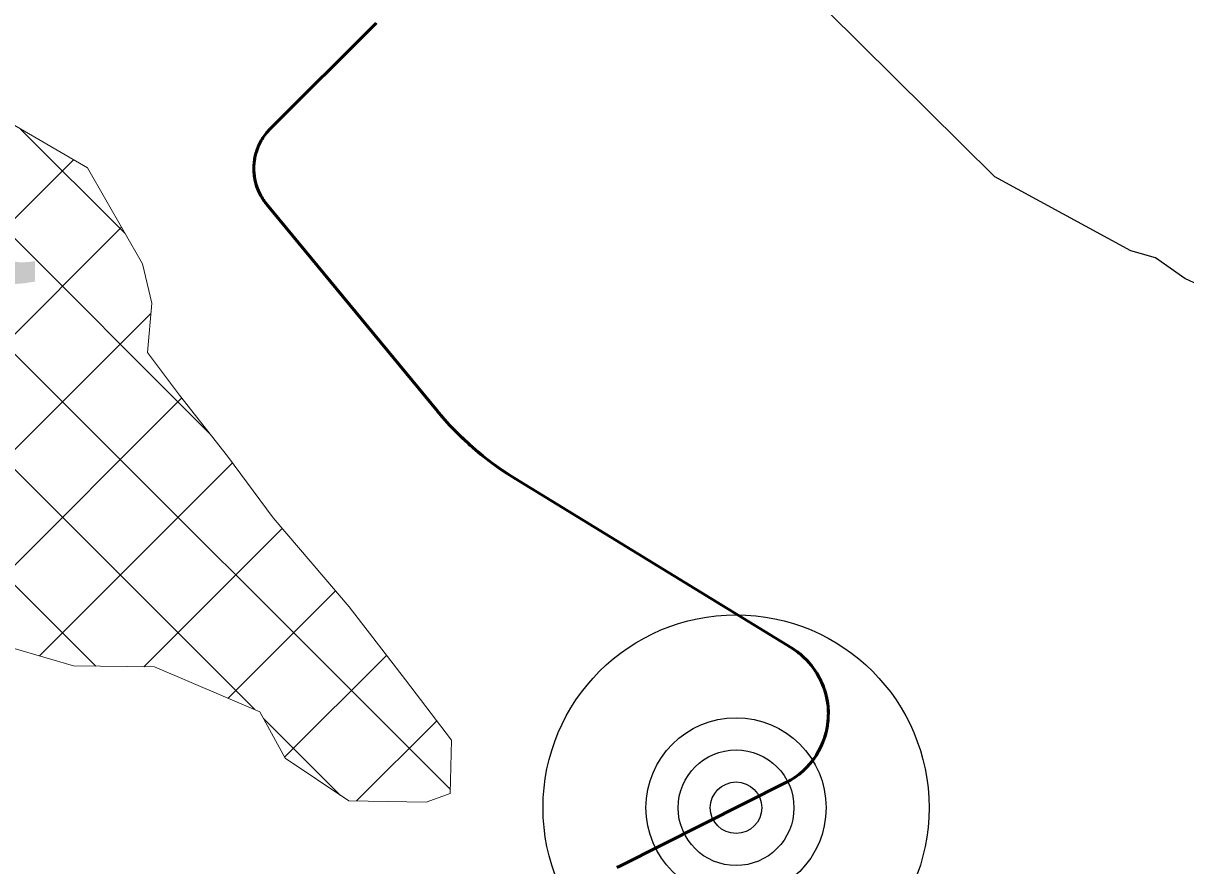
# Model space of a CAD drawing. Extents: x -1643653 to 4543381, y 1624270 to 13878484.
# Drawn here: x 606364 to 608622, y 8965967 to 8967605 of the extents above; entities that cross this region are included whole.
import ezdxf

# ---------------------------------------------------------------- set-up
doc = ezdxf.new("R2010")
doc.units = 0
doc.header["$LTSCALE"] = 200
for name, color, linetype, lineweight in [('1', 7, 'Continuous', 13), ('15', 7, 'Continuous', 25), ('24', 7, 'Continuous', 25), ('27', 7, 'Continuous', 53), ('28', 7, 'Continuous', 53), ('29', 7, 'Continuous', 13), ('60', 7, 'Continuous', 53)]:
    doc.layers.add(name, color=color, linetype=linetype, lineweight=lineweight)
doc.layers.add('63', color=7, linetype='Continuous')

msp = doc.modelspace()

# ---------------------------------------------------------------- linework, layer by layer
at = {"layer": '1', "lineweight": 25}
msp.add_spline([(814781, 9009175.5), (814787.2, 9009173.4), (814796.9, 9009173.4), (814799.4, 9009172.4), (814805.1, 9009174.5), (814805.6, 9009176.5), (814811.7, 9009179.5), (814811.7, 9009179.5), (814801.5, 9009181), (814790.7, 9009181.5), (814784.1, 9009183.1), (814777.4, 9009185.1), (814778.4, 9009175.5)], degree=3, dxfattribs=at)
at = {"layer": '15'}
for radius in [375, 175, 112.5, 50]:
    msp.add_circle((607748.5, 8966080.3), radius, dxfattribs=at)
at = {"layer": '24'}
for points in [[(608515.8, 8967162.6), (608251.1, 8967306.9), (607860.2, 8967694.8), (607703.2, 8967850.5)], [(609474.2, 8966790.4), (608973.4, 8966950.1), (608864.6, 8966990.5), (608731.8, 8967057), (608620.3, 8967109.1), (608563.4, 8967149.5), (608515.8, 8967162.6)]]:
    msp.add_lwpolyline(points, dxfattribs=at)
at = {"layer": '27'}
for points in [[(607049.6, 8967605.3), (607049.5, 8967605.2), (606844.1, 8967400.7), (606844.1, 8967400.7), (606842, 8967398.6), (606840, 8967396.4), (606838, 8967394.2), (606836.1, 8967391.9), (606834.3, 8967389.6), (606832.5, 8967387.2), (606830.8, 8967384.8), (606829.2, 8967382.3), (606827.6, 8967379.8), (606826.1, 8967377.2), (606824.7, 8967374.6), (606823.3, 8967372), (606822, 8967369.3), (606820.8, 8967366.6), (606819.6, 8967363.9), (606818.6, 8967361.1), (606817.6, 8967358.3), (606816.6, 8967355.5), (606815.8, 8967352.7), (606815, 8967349.8), (606814.3, 8967346.9), (606813.7, 8967344), (606813.2, 8967341.1), (606812.7, 8967338.2), (606812.4, 8967335.2), (606812.1, 8967332.3), (606811.8, 8967329.3), (606811.7, 8967326.3), (606811.7, 8967323.4), (606811.7, 8967320.4), (606811.8, 8967317.5), (606812, 8967314.5), (606812.2, 8967311.5), (606812.6, 8967308.6), (606813, 8967305.7), (606813.5, 8967302.7), (606814.1, 8967299.8), (606814.7, 8967296.9), (606815.5, 8967294.1), (606816.3, 8967291.2), (606817.2, 8967288.4), (606818.1, 8967285.6), (606819.2, 8967282.8), (606820.3, 8967280), (606821.5, 8967277.3), (606822.7, 8967274.6), (606824.1, 8967272), (606825.5, 8967269.4), (606827, 8967266.8), (606828.5, 8967264.3), (606830.1, 8967261.8), (606831.8, 8967259.3), (606833.5, 8967256.9), (606835.3, 8967254.6), (606836.8, 8967252.7), (606836.8, 8967252.7), (607169.3, 8966850.2), (607169.3, 8966850.2), (607173.7, 8966844.8), (607178.2, 8966839.6), (607182.8, 8966834.3), (607187.4, 8966829.2)], [(607049.6, 8967605.3), (607049.5, 8967605.2), (606844.1, 8967400.7), (606844.1, 8967400.7), (606842, 8967398.6), (606840, 8967396.4), (606838, 8967394.2), (606836.1, 8967391.9), (606834.3, 8967389.6), (606832.5, 8967387.2), (606830.8, 8967384.8), (606829.2, 8967382.3), (606827.6, 8967379.8), (606826.1, 8967377.2), (606824.7, 8967374.6), (606823.3, 8967372), (606822, 8967369.3), (606820.8, 8967366.6), (606819.6, 8967363.9), (606818.6, 8967361.1), (606817.6, 8967358.3), (606816.6, 8967355.5), (606815.8, 8967352.7), (606815, 8967349.8), (606814.3, 8967346.9), (606813.7, 8967344), (606813.2, 8967341.1), (606812.7, 8967338.2), (606812.4, 8967335.2), (606812.1, 8967332.3), (606811.8, 8967329.3), (606811.7, 8967326.3), (606811.7, 8967323.4), (606811.7, 8967320.4), (606811.8, 8967317.5), (606812, 8967314.5), (606812.2, 8967311.5), (606812.6, 8967308.6), (606813, 8967305.7), (606813.5, 8967302.7), (606814.1, 8967299.8), (606814.7, 8967296.9), (606815.5, 8967294.1), (606816.3, 8967291.2), (606817.2, 8967288.4), (606818.1, 8967285.6), (606819.2, 8967282.8), (606820.3, 8967280), (606821.5, 8967277.3), (606822.7, 8967274.6), (606824.1, 8967272), (606825.5, 8967269.4), (606827, 8967266.8), (606828.5, 8967264.3), (606830.1, 8967261.8), (606831.8, 8967259.3), (606833.5, 8967256.9), (606835.3, 8967254.6), (606836.8, 8967252.7), (606836.8, 8967252.7), (607169.3, 8966850.2), (607169.3, 8966850.2), (607173.7, 8966844.8), (607178.2, 8966839.6), (607182.8, 8966834.3), (607187.4, 8966829.2)], [(607187.4, 8966829.2), (607192.1, 8966824.1), (607196.8, 8966819), (607201.7, 8966814), (607206.5, 8966809.1), (607211.4, 8966804.2), (607216.4, 8966799.4), (607221.4, 8966794.6), (607226.5, 8966789.9), (607231.6, 8966785.3), (607236.8, 8966780.7), (607242.1, 8966776.1), (607247.3, 8966771.7), (607252.7, 8966767.2), (607258.1, 8966762.9), (607263.5, 8966758.6), (607269, 8966754.4), (607274.6, 8966750.2), (607280.2, 8966746.1), (607285.8, 8966742.1), (607291.5, 8966738.2), (607297.2, 8966734.2), (607303, 8966730.4), (607308.8, 8966726.7), (607314.7, 8966723), (607318.3, 8966720.7), (607318.3, 8966720.7), (607856.3, 8966390.9), (607856.3, 8966390.9), (607859.2, 8966389), (607862.1, 8966387.1), (607864.9, 8966385.1), (607867.7, 8966383.1), (607870.5, 8966381), (607873.2, 8966378.8), (607875.8, 8966376.6), (607878.4, 8966374.3), (607881, 8966371.9), (607883.5, 8966369.5), (607885.9, 8966367.1), (607888.3, 8966364.5), (607890.6, 8966362), (607892.8, 8966359.3), (607895, 8966356.6), (607897.2, 8966353.9), (607899.2, 8966351.1), (607901.2, 8966348.3), (607903.2, 8966345.4), (607905, 8966342.5), (607906.8, 8966339.6), (607908.6, 8966336.6), (607910.2, 8966333.5), (607911.8, 8966330.5), (607913.3, 8966327.3), (607914.8, 8966324.2), (607916.2, 8966321), (607917.5, 8966317.8), (607918.7, 8966314.6), (607919.9, 8966311.3), (607920.9, 8966308), (607921.9, 8966304.7), (607922.9, 8966301.3), (607923.7, 8966298), (607924.5, 8966294.6), (607925.2, 8966291.2), (607925.8, 8966287.8), (607926.3, 8966284.4), (607926.8, 8966281), (607927.2, 8966277.5), (607927.5, 8966274.1), (607927.7, 8966270.6), (607927.8, 8966267.1), (607927.9, 8966263.7), (607927.8, 8966260.2), (607927.7, 8966256.8), (607927.6, 8966253.3), (607927.3, 8966249.8), (607926.9, 8966246.4), (607926.5, 8966243), (607926, 8966239.5), (607925.4, 8966236.1), (607924.8, 8966232.7), (607924, 8966229.3), (607923.2, 8966226), (607922.3, 8966222.6), (607921.3, 8966219.3), (607920.3, 8966216), (607919.2, 8966212.7), (607918, 8966209.5), (607916.7, 8966206.2), (607915.4, 8966203), (607913.9, 8966199.9), (607912.5, 8966196.8), (607910.9, 8966193.7), (607909.2, 8966190.6), (607907.5, 8966187.6), (607905.8, 8966184.6), (607903.9, 8966181.7), (607902, 8966178.8), (607900, 8966176), (607898, 8966173.2)], [(607187.4, 8966829.2), (607192.1, 8966824.1), (607196.8, 8966819), (607201.7, 8966814), (607206.5, 8966809.1), (607211.4, 8966804.2), (607216.4, 8966799.4), (607221.4, 8966794.6), (607226.5, 8966789.9), (607231.6, 8966785.3), (607236.8, 8966780.7), (607242.1, 8966776.1), (607247.3, 8966771.7), (607252.7, 8966767.2), (607258.1, 8966762.9), (607263.5, 8966758.6), (607269, 8966754.4), (607274.6, 8966750.2), (607280.2, 8966746.1), (607285.8, 8966742.1), (607291.5, 8966738.2), (607297.2, 8966734.2), (607303, 8966730.4), (607308.8, 8966726.7), (607314.7, 8966723), (607318.3, 8966720.7), (607318.3, 8966720.7), (607856.3, 8966390.9), (607856.3, 8966390.9), (607859.2, 8966389), (607862.1, 8966387.1), (607864.9, 8966385.1), (607867.7, 8966383.1), (607870.5, 8966381), (607873.2, 8966378.8), (607875.8, 8966376.6), (607878.4, 8966374.3), (607881, 8966371.9), (607883.5, 8966369.5), (607885.9, 8966367.1), (607888.3, 8966364.5), (607890.6, 8966362), (607892.8, 8966359.3), (607895, 8966356.6), (607897.2, 8966353.9), (607899.2, 8966351.1), (607901.2, 8966348.3), (607903.2, 8966345.4), (607905, 8966342.5), (607906.8, 8966339.6), (607908.6, 8966336.6), (607910.2, 8966333.5), (607911.8, 8966330.5), (607913.3, 8966327.3), (607914.8, 8966324.2), (607916.2, 8966321), (607917.5, 8966317.8), (607918.7, 8966314.6), (607919.9, 8966311.3), (607920.9, 8966308), (607921.9, 8966304.7), (607922.9, 8966301.3), (607923.7, 8966298), (607924.5, 8966294.6), (607925.2, 8966291.2), (607925.8, 8966287.8), (607926.3, 8966284.4), (607926.8, 8966281), (607927.2, 8966277.5), (607927.5, 8966274.1), (607927.7, 8966270.6), (607927.8, 8966267.1), (607927.9, 8966263.7), (607927.8, 8966260.2), (607927.7, 8966256.8), (607927.6, 8966253.3), (607927.3, 8966249.8), (607926.9, 8966246.4), (607926.5, 8966243), (607926, 8966239.5), (607925.4, 8966236.1), (607924.8, 8966232.7), (607924, 8966229.3), (607923.2, 8966226), (607922.3, 8966222.6), (607921.3, 8966219.3), (607920.3, 8966216), (607919.2, 8966212.7), (607918, 8966209.5), (607916.7, 8966206.2), (607915.4, 8966203), (607913.9, 8966199.9), (607912.5, 8966196.8), (607910.9, 8966193.7), (607909.2, 8966190.6), (607907.5, 8966187.6), (607905.8, 8966184.6), (607903.9, 8966181.7), (607902, 8966178.8), (607900, 8966176), (607898, 8966173.2)], [(607898, 8966173.2), (607895.9, 8966170.4), (607893.7, 8966167.7), (607891.5, 8966165.1), (607889.2, 8966162.5), (607886.8, 8966159.9), (607884.4, 8966157.4), (607882, 8966155), (607879.5, 8966152.6), (607876.9, 8966150.3), (607874.2, 8966148.1), (607871.6, 8966145.8), (607868.8, 8966143.7), (607866.1, 8966141.7), (607863.2, 8966139.7), (607860.4, 8966137.7), (607857.5, 8966135.8), (607854.5, 8966134), (607851.5, 8966132.3), (607848.5, 8966130.6), (607845.4, 8966129), (607845.2, 8966129), (607524, 8965967.5), (607516.8, 8965963.9)], [(607898, 8966173.2), (607895.9, 8966170.4), (607893.7, 8966167.7), (607891.5, 8966165.1), (607889.2, 8966162.5), (607886.8, 8966159.9), (607884.4, 8966157.4), (607882, 8966155), (607879.5, 8966152.6), (607876.9, 8966150.3), (607874.2, 8966148.1), (607871.6, 8966145.8), (607868.8, 8966143.7), (607866.1, 8966141.7), (607863.2, 8966139.7), (607860.4, 8966137.7), (607857.5, 8966135.8), (607854.5, 8966134), (607851.5, 8966132.3), (607848.5, 8966130.6), (607845.4, 8966129), (607845.2, 8966129), (607524, 8965967.5), (607516.8, 8965963.9)]]:
    msp.add_lwpolyline(points, dxfattribs=at)
at = {"layer": '28'}
for p, q in [((607049.5, 8967605.2), (606844.1, 8967400.7)), ((606844.1, 8967400.7), (607049.5, 8967605.2)), ((607049.5, 8967605.2), (606844.1, 8967400.7)), ((606836.8, 8967252.7), (607169.3, 8966850.2)), ((607169.3, 8966850.2), (606836.8, 8967252.7)), ((606836.8, 8967252.7), (607169.3, 8966850.2)), ((607318.3, 8966720.7), (607856.3, 8966390.9)), ((607856.3, 8966390.9), (607318.3, 8966720.7)), ((607318.3, 8966720.7), (607856.3, 8966390.9)), ((607845.2, 8966129), (607524, 8965967.5)), ((607524, 8965967.5), (607845.2, 8966129)), ((607845.2, 8966129), (607524, 8965967.5))]:
    msp.add_line(p, q, dxfattribs=at)
for centre, radius, start, end in [((606921.6, 8967322.8), 110, 134.8639, 219.5517), ((606921.6, 8967322.8), 110, 134.8639, 219.5517), ((606921.6, 8967322.8), 110, 134.8639, 219.5517), ((607631.9, 8967232.2), 600, 219.5517, 238.4863), ((607631.9, 8967232.2), 600, 219.5517, 238.4863), ((607631.9, 8967232.2), 600, 219.5517, 238.4863), ((607777.9, 8966263), 150, 296.6895, 58.4863), ((607777.9, 8966263), 150, 296.6895, 58.4863), ((607777.9, 8966263), 150, 296.6895, 58.4863)]:
    msp.add_arc(centre, radius, start, end, dxfattribs=at)
at = {"layer": '29'}
for p, q in [((606726.4, 8966807.1), (603919.3, 8969614.2)), ((607193.5, 8966115.5), (603913.6, 8969395.4)), ((606813.3, 8966271.2), (605388.1, 8967696.4)), ((606561.6, 8967196.4), (606358.5, 8967399.5)), ((606054.2, 8966932.8), (606461.3, 8967339.8)), ((606148.7, 8966802.8), (606554.6, 8967208.6)), ((606208.2, 8966637.8), (606611.5, 8967041.1)), ((606265.7, 8966470.7), (606671.9, 8966877)), ((606394.9, 8966375.5), (606770, 8966750.6)), ((606504.4, 8966355.6), (606200.9, 8966659.1)), ((606598.2, 8966354.2), (606866.9, 8966623)), ((606761.6, 8966293.2), (606970.5, 8966502)), ((606871.3, 8966178.4), (607069.5, 8966376.5)), ((606980.2, 8966104.2), (606830.5, 8966254)), ((607010.8, 8966093.4), (607166.9, 8966249.4))]:
    msp.add_line(p, q, dxfattribs=at)
at = {"layer": '29', "lineweight": 53}
for p, q in [((606844.1, 8967400.7), (607049.5, 8967605.2)), ((607169.3, 8966850.2), (606836.8, 8967252.7)), ((607856.3, 8966390.9), (607318.3, 8966720.7)), ((607524, 8965967.5), (607845.2, 8966129))]:
    msp.add_line(p, q, dxfattribs=at)
at = {"layer": '29'}
for points in [[(606219.4, 8967480.3), (606488.3, 8967324.1), (606595.4, 8967137.4), (606613.2, 8967060.8), (606604.8, 8966965.1), (606667.5, 8966882.5), (606760.3, 8966763.7), (606849.3, 8966643.6), (606997.1, 8966470.9), (607106.1, 8966328.7), (607195.9, 8966211.7), (607193.3, 8966108), (607146.7, 8966091.4), (606996.1, 8966093.6), (606872.3, 8966176.7), (606823.5, 8966266.9), (606618.4, 8966354), (606461.3, 8966356.2), (606287.8, 8966406.5)], [(606287.8, 8966406.5), (606461.4, 8966356.2), (606618.4, 8966354), (606823.5, 8966266.8), (606872.3, 8966176.7), (606996.1, 8966093.6), (607146.7, 8966091.4), (607193.3, 8966108), (607195.8, 8966211.6), (607106.1, 8966328.7), (606997.1, 8966470.9), (606849.3, 8966643.6), (606760.2, 8966763.7), (606667.5, 8966882.5), (606604.8, 8966965.1), (606613.2, 8967060.8), (606595.4, 8967137.4), (606488.4, 8967324.1), (606219.4, 8967480.3)]]:
    msp.add_lwpolyline(points, dxfattribs=at)
at = {"layer": '29', "lineweight": 53}
for centre, radius, start, end in [((606921.6, 8967322.8), 110, 134.8639, 219.5517), ((607631.9, 8967232.2), 600, 219.5517, 238.4863), ((607777.9, 8966263), 150, 296.6895, 58.4863)]:
    msp.add_arc(centre, radius, start, end, dxfattribs=at)
at = {"layer": '60'}
for points in [[(607049.6, 8967605.3), (607049.5, 8967605.2), (606844.1, 8967400.7), (606844.1, 8967400.7), (606842, 8967398.6), (606840, 8967396.4), (606838, 8967394.2), (606836.1, 8967391.9), (606834.3, 8967389.6), (606832.5, 8967387.2), (606830.8, 8967384.8), (606829.2, 8967382.3), (606827.6, 8967379.8), (606826.1, 8967377.2), (606824.7, 8967374.6), (606823.3, 8967372), (606822, 8967369.3), (606820.8, 8967366.6), (606819.6, 8967363.9), (606818.6, 8967361.1), (606817.6, 8967358.3), (606816.6, 8967355.5), (606815.8, 8967352.7), (606815, 8967349.8), (606814.3, 8967346.9), (606813.7, 8967344), (606813.2, 8967341.1), (606812.7, 8967338.2), (606812.4, 8967335.2), (606812.1, 8967332.3), (606811.8, 8967329.3), (606811.7, 8967326.3), (606811.7, 8967323.4), (606811.7, 8967320.4), (606811.8, 8967317.5), (606812, 8967314.5), (606812.2, 8967311.5), (606812.6, 8967308.6), (606813, 8967305.7), (606813.5, 8967302.7), (606814.1, 8967299.8), (606814.7, 8967296.9), (606815.5, 8967294.1), (606816.3, 8967291.2), (606817.2, 8967288.4), (606818.1, 8967285.6), (606819.2, 8967282.8), (606820.3, 8967280), (606821.5, 8967277.3), (606822.7, 8967274.6), (606824.1, 8967272), (606825.5, 8967269.4), (606827, 8967266.8), (606828.5, 8967264.3), (606830.1, 8967261.8), (606831.8, 8967259.3), (606833.5, 8967256.9), (606835.3, 8967254.6), (606836.8, 8967252.7), (606836.8, 8967252.7), (607169.3, 8966850.2), (607169.3, 8966850.2), (607173.7, 8966844.8), (607178.2, 8966839.6), (607182.8, 8966834.3), (607187.4, 8966829.2)], [(607187.4, 8966829.2), (607192.1, 8966824.1), (607196.8, 8966819), (607201.7, 8966814), (607206.5, 8966809.1), (607211.4, 8966804.2), (607216.4, 8966799.4), (607221.4, 8966794.6), (607226.5, 8966789.9), (607231.6, 8966785.3), (607236.8, 8966780.7), (607242.1, 8966776.1), (607247.3, 8966771.7), (607252.7, 8966767.2), (607258.1, 8966762.9), (607263.5, 8966758.6), (607269, 8966754.4), (607274.6, 8966750.2), (607280.2, 8966746.1), (607285.8, 8966742.1), (607291.5, 8966738.2), (607297.2, 8966734.2), (607303, 8966730.4), (607308.8, 8966726.7), (607314.7, 8966723), (607318.3, 8966720.7), (607318.3, 8966720.7), (607856.3, 8966390.9), (607856.3, 8966390.9), (607859.2, 8966389), (607862.1, 8966387.1), (607864.9, 8966385.1), (607867.7, 8966383.1), (607870.5, 8966381), (607873.2, 8966378.8), (607875.8, 8966376.6), (607878.4, 8966374.3), (607881, 8966371.9), (607883.5, 8966369.5), (607885.9, 8966367.1), (607888.3, 8966364.5), (607890.6, 8966362), (607892.8, 8966359.3), (607895, 8966356.6), (607897.2, 8966353.9), (607899.2, 8966351.1), (607901.2, 8966348.3), (607903.2, 8966345.4), (607905, 8966342.5), (607906.8, 8966339.6), (607908.6, 8966336.6), (607910.2, 8966333.5), (607911.8, 8966330.5), (607913.3, 8966327.3), (607914.8, 8966324.2), (607916.2, 8966321), (607917.5, 8966317.8), (607918.7, 8966314.6), (607919.9, 8966311.3), (607920.9, 8966308), (607921.9, 8966304.7), (607922.9, 8966301.3), (607923.7, 8966298), (607924.5, 8966294.6), (607925.2, 8966291.2), (607925.8, 8966287.8), (607926.3, 8966284.4), (607926.8, 8966281), (607927.2, 8966277.5), (607927.5, 8966274.1), (607927.7, 8966270.6), (607927.8, 8966267.1), (607927.9, 8966263.7), (607927.8, 8966260.2), (607927.7, 8966256.8), (607927.6, 8966253.3), (607927.3, 8966249.8), (607926.9, 8966246.4), (607926.5, 8966243), (607926, 8966239.5), (607925.4, 8966236.1), (607924.8, 8966232.7), (607924, 8966229.3), (607923.2, 8966226), (607922.3, 8966222.6), (607921.3, 8966219.3), (607920.3, 8966216), (607919.2, 8966212.7), (607918, 8966209.5), (607916.7, 8966206.2), (607915.4, 8966203), (607913.9, 8966199.9), (607912.5, 8966196.8), (607910.9, 8966193.7), (607909.2, 8966190.6), (607907.5, 8966187.6), (607905.8, 8966184.6), (607903.9, 8966181.7), (607902, 8966178.8), (607900, 8966176), (607898, 8966173.2)], [(607898, 8966173.2), (607895.9, 8966170.4), (607893.7, 8966167.7), (607891.5, 8966165.1), (607889.2, 8966162.5), (607886.8, 8966159.9), (607884.4, 8966157.4), (607882, 8966155), (607879.5, 8966152.6), (607876.9, 8966150.3), (607874.2, 8966148.1), (607871.6, 8966145.8), (607868.8, 8966143.7), (607866.1, 8966141.7), (607863.2, 8966139.7), (607860.4, 8966137.7), (607857.5, 8966135.8), (607854.5, 8966134), (607851.5, 8966132.3), (607848.5, 8966130.6), (607845.4, 8966129), (607845.2, 8966129), (607524, 8965967.5), (607516.8, 8965963.9)]]:
    msp.add_lwpolyline(points, dxfattribs=at)

# ---------------------------------------------------------------- texts
at = {"layer": '63', "width": 1.3}
msp.add_text(' 3561.80 ha', height=500, dxfattribs=at).set_placement((601795, 8967101.1))

doc.saveas('drawing.dxf')
